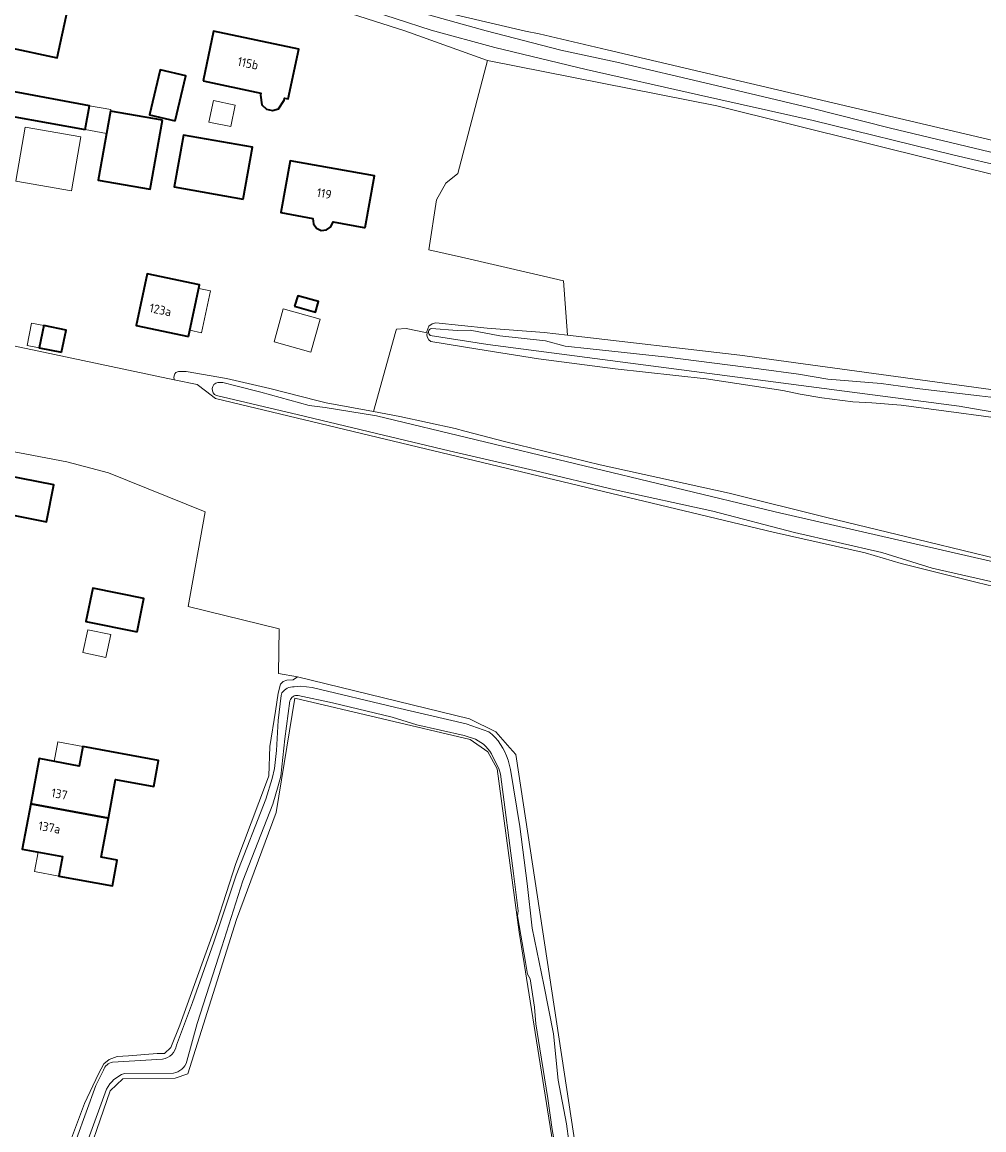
# Model space of a CAD drawing. Header units: metres. Extents: x 149984 to 156489, y 469398 to 478068.
# Tile 309 of 656: x 154083 to 154229, y 472093 to 472261. Entities that reach past the tile are written whole.
import ezdxf
from ezdxf.enums import TextEntityAlignment as Align

# ---------------------------------------------------------------- set-up
doc = ezdxf.new("R2010")
doc.units = ezdxf.units.M
doc.header["$LTSCALE"] = 0.75
for name, color, linetype, lineweight in [('B-WE-GR-GRAS-GV', 252, 'Continuous', 13), ('B-WE-OG-BEBOUWING-GV', 6, 'Continuous', 35), ('B-WE-OG-BEBOUWING-T18', 1, 'Continuous', 18), ('B-WE-OG-BEBOUWING_LOODS-GV', 6, 'Continuous', 18), ('B-WE-OG-BEBOUWING_LUIFEL-GV', 6, 'Continuous', 18), ('B-WE-OG-BEBOUWING_OVERBOUWING-GV', 6, 'Continuous', 18), ('B-WE-OG-TERREIN_ERF-GV', 252, 'Continuous', 18), ('B-WE-OG-TERREIN_OEVER-GV', 252, 'Continuous', 18), ('B-WE-OG-WATER_SLOOT-GV', 252, 'Continuous', 18)]:
    doc.layers.add(name, color=color, linetype=linetype, lineweight=lineweight)
doc.styles.add('NLCS-ISO-M750-T18', font='NLCS-ISO.ttf', dxfattribs={"height": 1.35})

msp = doc.modelspace()

# ---------------------------------------------------------------- linework, layer by layer
at = {"layer": 'B-WE-GR-GRAS-GV', "flags": 128}
for points in [[(154145.007, 472263.084), (154159.515, 472259.659), (154161.566, 472259.256), (154171.884, 472256.875), (154245.438, 472239.545), (154285.39, 472230.815), (154288.962, 472247.615), (154290.682, 472254.097), (154290.815, 472258.595), (154288.83, 472259.918), (154265.018, 472266.4), (154253.244, 472269.972), (154249.773, 472270.813), (154181.674, 472287.302), (154162.317, 472291.581), (154160.459, 472284.356), (154156.967, 472285.203), (154153.262, 472268.64), (154146.277, 472269.328)], [(154146.037, 472234.13), (154144.846, 472226.523), (154149.812, 472225.391), (154160.709, 472222.881), (154165.286, 472221.827), (154165.867, 472213.571), (154192.012, 472210.565), (154275.092, 472199.188), (154281.442, 472198.923), (154282.103, 472200.113), (154283.161, 472206.742), (154283.717, 472210.232), (154284.087, 472212.549), (154285.807, 472226.043), (154282.765, 472226.572), (154233.552, 472237.155), (154188.502, 472248.361), (154153.776, 472255.23), (154149.278, 472238.098), (154147.426, 472236.643)]]:
    msp.add_lwpolyline(points, close=True, dxfattribs=at)
for points in [[(154274.47, 472165.215), (154270.15, 472166.516), (154254.607, 472169.897), (154238.082, 472173.678), (154227.951, 472176.065), (154216.427, 472178.961), (154211.015, 472180.562), (154197.069, 472183.736), (154112.535, 472203.976), (154111.006, 472205.141), (154109.756, 472206.093), (154106.289, 472206.827), (154053.494, 472218.006)], [(154144.596, 472213.965), (154141.437, 472214.576), (154139.947, 472214.488), (154139.852, 472214.175), (154136.501, 472202.002)], [(154278.178, 472194.44), (154270.913, 472195.702), (154267.202, 472196.11), (154256.703, 472197.454), (154246.581, 472198.992), (154233.443, 472200.722), (154224.428, 472201.896), (154216.463, 472202.952), (154211.997, 472203.306), (154209.135, 472203.488), (154204.419, 472204.101), (154201.149, 472204.619), (154198.516, 472205.211), (154186.889, 472206.969), (154173.088, 472208.498), (154161.467, 472210), (154152.306, 472211.479), (154145.157, 472212.625)], [(154055.159, 472200.991), (154089.985, 472194.376), (154096.333, 472192.695), (154110.947, 472186.778), (154108.41, 472172.455), (154122.182, 472169.082), (154122.102, 472162.295), (154124.97, 472161.775)], [(154136.501, 472202.002), (154140.493, 472201.265), (154148.87, 472199.433), (154150.34, 472199.017), (154156.355, 472197.489), (154170.835, 472193.906), (154190.371, 472189.636), (154205.182, 472185.956), (154220.449, 472182.267), (154231.267, 472179.649), (154243.556, 472176.906), (154256.569, 472173.778), (154274.967, 472169.872)], [(154124.97, 472161.775), (154133.631, 472159.665), (154151.032, 472155.425), (154155, 472153.441), (154157.144, 472151.018), (154158.043, 472150.001), (154168.609, 472080.619), (154169.023, 472077.902), (154169.051, 472077.881), (154170.53, 472076.738)], [(154165.408, 472077.037), (154165.135, 472081.87), (154158.532, 472123.05), (154155.211, 472147.835), (154153.805, 472150.39), (154151.122, 472152.306), (154124.549, 472158.567), (154121.738, 472141.192), (154115.734, 472124.966), (154108.324, 472101.587), (154106.408, 472100.948), (154098.487, 472100.82), (154096.57, 472099.032), (154087.372, 472072.331), (154087.499, 472069.009), (154089.288, 472067.093), (154113.051, 472068.242), (154129.989, 472069.903), (154133.292, 472070.227), (154134.223, 472070.318), (154134.991, 472069.614), (154138.082, 472069.887), (154138.427, 472070.731)]]:
    msp.add_lwpolyline(points, dxfattribs=at)
at = {"layer": 'B-WE-GR-GRAS-GV'}
msp.add_lwpolyline([(154145.157, 472212.625, -0.298548), (154144.596, 472213.965)], format="xyb", dxfattribs=at)
at = {"layer": 'B-WE-OG-BEBOUWING-GV', "flags": 128}
for points in [[(154073.948, 472253.651), (154080.266, 472252.289), (154081.067, 472256.004), (154080.764, 472256.069), (154081.017, 472257.242), (154088.544, 472255.62), (154090.145, 472263.049), (154080.272, 472265.177), (154078.987, 472259.214), (154075.395, 472259.989), (154071.802, 472260.763), (154071.233, 472258.123), (154070.832, 472258.21), (154070.031, 472254.495)], [(154110.651, 472252.167), (154119.417, 472250.306), (154119.35, 472249.997), (154119.56, 472248.494), (154120.265, 472247.838), (154121.169, 472247.639), (154122.077, 472247.923), (154122.927, 472249.225), (154122.996, 472249.546), (154123.574, 472249.423), (154125.174, 472256.957), (154112.251, 472259.701)], [(154092.792, 472244.747), (154093.466, 472248.355), (154059.832, 472254.64), (154058.995, 472250.047), (154058.993, 472250.037), (154058.685, 472248.346), (154058.684, 472248.34), (154057.839, 472243.701), (154064.125, 472242.611), (154063.952, 472241.615), (154066.741, 472241.132), (154066.913, 472242.127), (154080.304, 472239.804), (154081.576, 472246.789)], [(154106.435, 472246.086), (154108.027, 472252.896), (154104.142, 472253.804), (154102.549, 472246.994)], [(154104.507, 472246.169), (154096.636, 472247.567), (154094.777, 472237.1), (154102.649, 472235.703)], [(154116.72, 472234.208), (154118.119, 472242.068), (154107.664, 472243.93), (154106.264, 472236.069)], [(154135.236, 472229.889), (154136.638, 472237.757), (154123.848, 472240.036), (154122.438, 472232.17), (154127.301, 472231.302), (154127.365, 472230.49), (154127.827, 472229.822), (154128.553, 472229.47), (154129.357, 472229.55), (154130.021, 472230.016), (154130.361, 472230.758), (154135.039, 472229.924)], [(154108.46, 472213.384), (154110.105, 472221.22), (154102.156, 472222.89), (154100.51, 472215.054)], [(154124.53, 472217.964), (154127.669, 472217.058), (154128.134, 472218.669), (154124.995, 472219.575)], [(154089.205, 472210.986), (154089.884, 472214.353), (154086.511, 472215.033), (154085.832, 472211.666)], [(154049.306, 472186.887), (154070.896, 472182.642), (154071.998, 472188.245), (154086.94, 472185.31), (154088.034, 472190.882), (154051.592, 472198.045)], [(154100.643, 472168.598), (154101.661, 472173.656), (154093.925, 472175.212), (154092.908, 472170.154)], [(154096.298, 472140.349), (154097.401, 472146.233), (154103.193, 472145.148), (154103.923, 472149.073), (154092.447, 472151.201), (154091.899, 472148.259), (154085.813, 472149.393), (154084.531, 472142.507)], [(154084.531, 472142.507), (154083.253, 472135.644), (154089.33, 472134.522), (154088.787, 472131.578), (154096.919, 472130.077), (154097.646, 472133.997), (154095.193, 472134.455), (154096.298, 472140.349)]]:
    msp.add_lwpolyline(points, close=True, dxfattribs=at)
at = {"layer": 'B-WE-OG-BEBOUWING_LOODS-GV', "flags": 128}
msp.add_lwpolyline([(154083.69, 472245.125), (154082.266, 472236.954), (154090.689, 472235.486), (154092.113, 472243.656)], close=True, dxfattribs=at)
at = {"layer": 'B-WE-OG-BEBOUWING_LUIFEL-GV', "flags": 128}
for points in [[(154093.466, 472248.355), (154092.792, 472244.747), (154096.028, 472244.143), (154096.636, 472247.567), (154096.675, 472247.785)], [(154108.659, 472214.333), (154110.431, 472213.961), (154111.761, 472220.298), (154109.99, 472220.67)], [(154085.832, 472211.666), (154086.511, 472215.033), (154084.676, 472215.403), (154083.997, 472212.036)], [(154092.447, 472151.201), (154088.647, 472151.906), (154088.102, 472148.967), (154091.899, 472148.259)], [(154088.787, 472131.578), (154089.33, 472134.522), (154085.651, 472135.201), (154085.107, 472132.257)]]:
    msp.add_lwpolyline(points, close=True, dxfattribs=at)
at = {"layer": 'B-WE-OG-BEBOUWING_OVERBOUWING-GV', "flags": 128}
for points in [[(154112.225, 472249.146), (154111.55, 472245.901), (154114.851, 472245.214), (154115.526, 472248.459)], [(154121.42, 472212.558), (154126.991, 472211.013), (154128.381, 472216.022), (154122.809, 472217.567)], [(154092.456, 472165.481), (154095.939, 472164.735), (154096.677, 472168.181), (154093.195, 472168.927)]]:
    msp.add_lwpolyline(points, close=True, dxfattribs=at)
at = {"layer": 'B-WE-OG-TERREIN_ERF-GV', "flags": 128}
for points in [[(154071.802, 472260.763), (154075.395, 472259.989), (154078.987, 472259.214), (154080.272, 472265.177), (154090.145, 472263.049), (154088.544, 472255.62), (154081.017, 472257.242), (154080.764, 472256.069), (154081.067, 472256.004), (154080.266, 472252.289), (154073.948, 472253.651), (154070.031, 472254.495), (154070.832, 472258.21), (154071.233, 472258.123)], [(154110.651, 472252.167), (154112.251, 472259.701), (154125.174, 472256.957), (154123.574, 472249.423), (154122.996, 472249.546), (154122.927, 472249.225), (154122.077, 472247.923), (154121.169, 472247.639), (154120.265, 472247.838), (154119.56, 472248.494), (154119.35, 472249.997), (154119.417, 472250.306)], [(154106.435, 472246.086), (154102.549, 472246.994), (154104.142, 472253.804), (154108.027, 472252.896)], [(154096.636, 472247.567), (154104.507, 472246.169), (154102.649, 472235.703), (154094.777, 472237.1)], [(154090.689, 472235.486), (154082.266, 472236.954), (154083.69, 472245.125), (154092.113, 472243.656)], [(154116.72, 472234.208), (154106.264, 472236.069), (154107.664, 472243.93), (154118.119, 472242.068)], [(154135.236, 472229.889), (154135.039, 472229.924), (154130.361, 472230.758), (154130.021, 472230.016), (154129.357, 472229.55), (154128.553, 472229.47), (154127.827, 472229.822), (154127.365, 472230.49), (154127.301, 472231.302), (154122.438, 472232.17), (154123.848, 472240.036), (154136.638, 472237.757)], [(154108.46, 472213.384), (154100.51, 472215.054), (154102.156, 472222.89), (154110.105, 472221.22)], [(154124.53, 472217.964), (154124.995, 472219.575), (154128.134, 472218.669), (154127.669, 472217.058)], [(154089.205, 472210.986), (154085.832, 472211.666), (154086.511, 472215.033), (154089.884, 472214.353)], [(154049.306, 472186.887), (154051.592, 472198.045), (154088.034, 472190.882), (154086.94, 472185.31), (154071.998, 472188.245), (154070.896, 472182.642)], [(154100.643, 472168.598), (154092.908, 472170.154), (154093.925, 472175.212), (154101.661, 472173.656)], [(154103.193, 472145.148), (154097.401, 472146.233), (154096.298, 472140.349), (154095.193, 472134.455), (154097.646, 472133.997), (154096.919, 472130.077), (154088.787, 472131.578), (154089.33, 472134.522), (154083.253, 472135.644), (154084.531, 472142.507), (154085.813, 472149.393), (154091.899, 472148.259), (154092.447, 472151.201), (154103.923, 472149.073)]]:
    msp.add_lwpolyline(points, close=True, dxfattribs=at)
for points in [[(154053.494, 472218.006), (154106.289, 472206.827), (154106.28, 472206.86), (154106.24, 472207.21), (154106.303, 472207.566), (154106.35, 472207.74), (154106.53, 472207.95), (154106.94, 472208.07), (154108.08, 472208.07), (154114.21, 472207.01), (154120.79, 472205.52), (154128.08, 472203.62), (154129.306, 472203.331), (154136.501, 472202.002), (154139.852, 472214.175), (154139.947, 472214.488), (154141.437, 472214.576), (154144.596, 472213.965), (154144.582, 472214.139), (154144.864, 472214.966), (154145.382, 472215.287), (154145.911, 472215.453), (154153.73, 472214.64), (154162.334, 472213.977), (154165.867, 472213.571), (154165.286, 472221.827), (154160.709, 472222.881), (154149.812, 472225.391), (154144.846, 472226.523), (154146.037, 472234.13), (154147.426, 472236.643), (154149.278, 472238.098), (154153.776, 472255.23), (154141.235, 472259.753), (154133.143, 472262.291)], [(154059.832, 472254.64), (154093.466, 472248.355), (154092.792, 472244.747), (154081.576, 472246.789)], [(154090.126, 472090.207), (154092.7, 472097.071), (154094.822, 472101.587), (154095.635, 472103.122), (154096.403, 472103.754), (154097.622, 472104.206), (154099.338, 472104.296), (154103.676, 472104.667), (154104.802, 472104.657), (154105.75, 472105.605), (154107.15, 472108.947), (154112.704, 472124.39), (154115.639, 472133.466), (154120.29, 472145.794), (154120.606, 472146.787), (154120.787, 472151.212), (154121.645, 472156.586), (154122.051, 472159.295), (154122.412, 472160.65), (154122.773, 472161.056), (154123.36, 472161.282), (154124.309, 472161.327), (154124.97, 472161.775), (154122.102, 472162.295), (154122.182, 472169.082), (154108.41, 472172.455), (154110.947, 472186.778), (154096.333, 472192.695), (154089.985, 472194.376), (154055.159, 472200.991)]]:
    msp.add_lwpolyline(points, dxfattribs=at)
at = {"layer": 'B-WE-OG-TERREIN_OEVER-GV', "flags": 128}
for points in [[(154122.037, 472268.491), (154124.122, 472267.779), (154132.602, 472265.633), (154143.218, 472262.601), (154153.563, 472259.746), (154164.853, 472256.807), (154173.358, 472254.994), (154187.536, 472251.648), (154202.673, 472248.048), (154214.839, 472244.992), (154229.842, 472241.367), (154244.694, 472237.853), (154252.873, 472236.193), (154254.74, 472235.971), (154255.196, 472235.909), (154258.998, 472234.96), (154268.308, 472233.163), (154276.987, 472231.083), (154280.441, 472230.376), (154282.074, 472230.131), (154283.404, 472229.961), (154284.025, 472230.025)], [(154265.018, 472266.4), (154288.83, 472259.918), (154290.815, 472258.595), (154290.682, 472254.097), (154288.962, 472247.615), (154285.39, 472230.815), (154245.438, 472239.545), (154171.884, 472256.875), (154161.566, 472259.256), (154159.515, 472259.659), (154145.007, 472263.084)], [(154285.373, 472226.882), (154273.457, 472229.589), (154255.867, 472233.656), (154240.13, 472237.263), (154224.476, 472240.866), (154203.096, 472246.119), (154185.746, 472250.022), (154168.73, 472253.889), (154154.852, 472257.207), (154145.198, 472259.826), (154129.318, 472265.028)], [(154133.143, 472262.291), (154141.235, 472259.753), (154153.776, 472255.23), (154188.502, 472248.361), (154233.552, 472237.155), (154282.765, 472226.572), (154285.807, 472226.043), (154284.087, 472212.549), (154283.717, 472210.232), (154283.161, 472206.742), (154282.103, 472200.113), (154281.442, 472198.923), (154275.092, 472199.188), (154192.012, 472210.565), (154165.867, 472213.571), (154162.334, 472213.977), (154153.73, 472214.64), (154145.911, 472215.453), (154145.382, 472215.287), (154144.864, 472214.966), (154144.582, 472214.139), (154144.596, 472213.965)], [(154145.269, 472214.619), (154149.157, 472214.316), (154151.11, 472214.323), (154155.635, 472213.499), (154162.532, 472212.739), (154165.508, 472211.938), (154169.313, 472211.54), (154181.031, 472210.247), (154194.865, 472208.487), (154200.881, 472207.692), (154205.316, 472206.934), (154213.44, 472206.24), (154219.268, 472205.426), (154228.31, 472204.368), (154230.015, 472204.196), (154235.547, 472203.519), (154245.073, 472202.134), (154251.45, 472201.485), (154261.243, 472200.358), (154271.59, 472198.805), (154277.878, 472197.89), (154280.156, 472197.759)], [(154279.139, 472195.29), (154275.052, 472196.298), (154271.027, 472196.777), (154248.026, 472199.667), (154232.098, 472201.669), (154228.435, 472202.279), (154225.228, 472202.814), (154153.824, 472212.182), (154145.09, 472213.552)], [(154145.157, 472212.625), (154152.306, 472211.479), (154161.467, 472210), (154173.088, 472208.498), (154186.889, 472206.969), (154198.516, 472205.211), (154201.149, 472204.619), (154204.419, 472204.101), (154209.135, 472203.488), (154211.997, 472203.306), (154216.463, 472202.952), (154224.428, 472201.896), (154233.443, 472200.722), (154246.581, 472198.992), (154256.703, 472197.454), (154267.202, 472196.11), (154270.913, 472195.702), (154278.178, 472194.44)], [(154231.267, 472179.649), (154220.449, 472182.267), (154205.182, 472185.956), (154190.371, 472189.636), (154170.835, 472193.906), (154156.355, 472197.489), (154150.34, 472199.017), (154148.87, 472199.433), (154140.493, 472201.265), (154136.501, 472202.002), (154129.306, 472203.331), (154128.08, 472203.62), (154120.79, 472205.52), (154114.21, 472207.01), (154108.08, 472208.07), (154106.94, 472208.07), (154106.53, 472207.95), (154106.35, 472207.74), (154106.303, 472207.566), (154106.24, 472207.21), (154106.28, 472206.86), (154106.289, 472206.827), (154109.756, 472206.093), (154111.006, 472205.141), (154112.535, 472203.976), (154197.069, 472183.736), (154211.015, 472180.562), (154216.427, 472178.961), (154227.951, 472176.065), (154238.082, 472173.678)], [(154112.882, 472206.425), (154113.654, 472206.387), (154115.594, 472205.894), (154119.39, 472204.932), (154126.743, 472202.932), (154129.155, 472202.606), (154136.961, 472201.356), (154197.332, 472186.784), (154267.28, 472170.755), (154277.272, 472168.569), (154277.567, 472168.886), (154278.056, 472169.641), (154278.834, 472172.307), (154279.588, 472176.715), (154280.154, 472181.685), (154280.413, 472189.744), (154280.752, 472191.705), (154280.763, 472193.463)], [(154268.496, 472125.986), (154269.975, 472129.56), (154270.516, 472131.207), (154270.508, 472131.626), (154270.986, 472132.613), (154271.214, 472133.089), (154271.222, 472134.009), (154271.234, 472134.74), (154271.374, 472135.193), (154272.033, 472136.516), (154276.217, 472162.553), (154276.709, 472165.612), (154221.158, 472178.254), (154213.505, 472180.633), (154200.277, 472183.651), (154187.895, 472186.915), (154173.099, 472190.119), (154160.824, 472193.073), (154147.933, 472196.037), (154137.981, 472198.432), (154125.1, 472201.526), (154112.679, 472204.43)], [(154168.609, 472080.619), (154158.043, 472150.001), (154157.144, 472151.018), (154155, 472153.441), (154151.032, 472155.425), (154133.631, 472159.665), (154124.97, 472161.775), (154124.309, 472161.327), (154123.36, 472161.282), (154122.773, 472161.056), (154122.412, 472160.65), (154122.051, 472159.295), (154121.645, 472156.586), (154120.787, 472151.212), (154120.606, 472146.787), (154120.29, 472145.794), (154115.639, 472133.466), (154112.704, 472124.39), (154107.15, 472108.947), (154105.75, 472105.605), (154104.802, 472104.657), (154103.676, 472104.667), (154099.338, 472104.296), (154097.622, 472104.206), (154096.403, 472103.754), (154095.635, 472103.122), (154094.822, 472101.587), (154092.7, 472097.071), (154090.126, 472090.207)], [(154106.618, 472105.924), (154109.074, 472112.414), (154112.287, 472121.577), (154115.651, 472131.694), (154120.157, 472143.219), (154121.124, 472146.388), (154121.459, 472147.889), (154121.763, 472150.619), (154122.051, 472155.181), (154122.488, 472158.968), (154122.614, 472159.344)], [(154124.458, 472160.28), (154125.488, 472160.37), (154127.18, 472160.155), (154139.887, 472157.139), (154150.55, 472154.677), (154153.94, 472153.445)], [(154151.924, 472152.309), (154150.243, 472152.866), (154143.065, 472154.51), (154139.334, 472155.649), (154130.255, 472157.865), (154125.08, 472158.948)], [(154087.372, 472072.331), (154096.57, 472099.032), (154098.487, 472100.82), (154106.408, 472100.948), (154108.324, 472101.587), (154115.734, 472124.966), (154121.738, 472141.192), (154124.549, 472158.567), (154151.122, 472152.306), (154153.805, 472150.39), (154155.211, 472147.835), (154158.532, 472123.05), (154165.135, 472081.87)], [(154123.822, 472158.121), (154123.048, 472152.407), (154122.427, 472146.746), (154122.045, 472145.268), (154121.215, 472142.456), (154116.693, 472130.871), (154113.52, 472120.857), (154109.748, 472109.209), (154108.188, 472103.487)], [(154166.169, 472078.022), (154165.265, 472083.992), (154164.257, 472089.269), (154163.544, 472093.124), (154162.916, 472097.83), (154161.703, 472105.369), (154161.092, 472109.165), (154160.903, 472111.682), (154160.206, 472115.984), (154159.824, 472116.71), (154159.518, 472118.519), (154158.284, 472125.53), (154158.395, 472126.292), (154157.714, 472131.98), (154155.72, 472147.001), (154155.487, 472147.86), (154154.584, 472149.654)], [(154156.871, 472149.168), (154157.241, 472147.746), (154158.671, 472139.074), (154159.762, 472130.434), (154160.552, 472123.67), (154162.28, 472115.08), (154163.761, 472107.674), (154164.453, 472100.615), (154165.736, 472093.999), (154166.773, 472086.1)], [(154096.944, 472103.382), (154104.512, 472103.806)], [(154091.472, 472091.717), (154094.423, 472099.812), (154095.558, 472102.164)], [(154106.148, 472101.715), (154098.735, 472101.638)], [(154096.02, 472099.275), (154093.254, 472091.618), (154088.658, 472078.93), (154086.981, 472073.178), (154086.76, 472071.039), (154086.632, 472069.373)]]:
    msp.add_lwpolyline(points, dxfattribs=at)
at = {"layer": 'B-WE-OG-TERREIN_OEVER-GV'}
for points in [[(154145.09, 472213.552, -0.6544626), (154145.269, 472214.619)], [(154144.596, 472213.965, 0.298548), (154145.157, 472212.625)], [(154112.679, 472204.43, -0.7433634), (154112.882, 472206.425)], [(154122.614, 472159.344, -0.2478312), (154124.458, 472160.28)], [(154125.08, 472158.948, 0.407688), (154123.822, 472158.121)], [(154154.584, 472149.654, 0.185324), (154151.924, 472152.309)], [(154153.94, 472153.445, -0.1602127), (154156.871, 472149.168)], [(154104.512, 472103.806, 0.3200788), (154106.618, 472105.924)], [(154108.188, 472103.487, -0.3031567), (154106.148, 472101.715)], [(154095.558, 472102.164, -0.252677), (154096.944, 472103.382)], [(154098.735, 472101.638, 0.1922336), (154096.02, 472099.275)]]:
    msp.add_lwpolyline(points, format="xyb", dxfattribs=at)
at = {"layer": 'B-WE-OG-WATER_SLOOT-GV', "flags": 128}
for points in [[(154284.025, 472230.025), (154283.404, 472229.961), (154282.074, 472230.131), (154280.441, 472230.376), (154276.987, 472231.083), (154268.308, 472233.163), (154258.998, 472234.96), (154255.196, 472235.909), (154254.74, 472235.971), (154252.873, 472236.193), (154244.694, 472237.853), (154229.842, 472241.367), (154214.839, 472244.992), (154202.673, 472248.048), (154187.536, 472251.648), (154173.358, 472254.994), (154164.853, 472256.807), (154153.563, 472259.746), (154143.218, 472262.601), (154132.602, 472265.633), (154124.122, 472267.779), (154122.037, 472268.491)], [(154119.662, 472267.458), (154129.318, 472265.028), (154145.198, 472259.826), (154154.852, 472257.207), (154168.73, 472253.889), (154185.746, 472250.022), (154203.096, 472246.119), (154224.476, 472240.866), (154240.13, 472237.263), (154255.867, 472233.656), (154273.457, 472229.589), (154285.373, 472226.882)], [(154280.156, 472197.759), (154277.878, 472197.89), (154271.59, 472198.805), (154261.243, 472200.358), (154251.45, 472201.485), (154245.073, 472202.134), (154235.547, 472203.519), (154230.015, 472204.196), (154228.31, 472204.368), (154219.268, 472205.426), (154213.44, 472206.24), (154205.316, 472206.934), (154200.881, 472207.692), (154194.865, 472208.487), (154181.031, 472210.247), (154169.313, 472211.54), (154165.508, 472211.938), (154162.532, 472212.739), (154155.635, 472213.499), (154151.11, 472214.323), (154149.157, 472214.316), (154145.269, 472214.619)], [(154145.09, 472213.552), (154153.824, 472212.182), (154225.228, 472202.814), (154228.435, 472202.279), (154232.098, 472201.669), (154248.026, 472199.667), (154271.027, 472196.777), (154275.052, 472196.298), (154279.139, 472195.29)], [(154280.763, 472193.463), (154280.752, 472191.705), (154280.413, 472189.744), (154280.154, 472181.685), (154279.588, 472176.715), (154278.834, 472172.307), (154278.056, 472169.641), (154277.567, 472168.886), (154277.272, 472168.569), (154267.28, 472170.755), (154197.332, 472186.784), (154136.961, 472201.356), (154129.155, 472202.606), (154126.743, 472202.932), (154119.39, 472204.932), (154115.594, 472205.894), (154113.654, 472206.387), (154112.882, 472206.425)], [(154112.679, 472204.43), (154125.1, 472201.526), (154137.981, 472198.432), (154147.933, 472196.037), (154160.824, 472193.073), (154173.099, 472190.119), (154187.895, 472186.915), (154200.277, 472183.651), (154213.505, 472180.633), (154221.158, 472178.254), (154276.709, 472165.612), (154276.217, 472162.553), (154272.033, 472136.516), (154271.374, 472135.193), (154271.234, 472134.74), (154271.222, 472134.009), (154271.214, 472133.089), (154270.986, 472132.613), (154270.508, 472131.626), (154270.516, 472131.207), (154269.975, 472129.56), (154268.496, 472125.986)], [(154122.614, 472159.344), (154122.488, 472158.968), (154122.051, 472155.181), (154121.763, 472150.619), (154121.459, 472147.889), (154121.124, 472146.388), (154120.157, 472143.219), (154115.651, 472131.694), (154112.287, 472121.577), (154109.074, 472112.414), (154106.618, 472105.924)], [(154153.94, 472153.445), (154150.55, 472154.677), (154139.887, 472157.139), (154127.18, 472160.155), (154125.488, 472160.37), (154124.458, 472160.28)], [(154125.08, 472158.948), (154130.255, 472157.865), (154139.334, 472155.649), (154143.065, 472154.51), (154150.243, 472152.866), (154151.924, 472152.309)], [(154108.188, 472103.487), (154109.748, 472109.209), (154113.52, 472120.857), (154116.693, 472130.871), (154121.215, 472142.456), (154122.045, 472145.268), (154122.427, 472146.746), (154123.048, 472152.407), (154123.822, 472158.121)], [(154154.584, 472149.654), (154155.487, 472147.86), (154155.72, 472147.001), (154157.714, 472131.98), (154158.395, 472126.292), (154158.284, 472125.53), (154159.518, 472118.519), (154159.824, 472116.71), (154160.206, 472115.984), (154160.903, 472111.682), (154161.092, 472109.165), (154161.703, 472105.369), (154162.916, 472097.83), (154163.544, 472093.124), (154164.257, 472089.269), (154165.265, 472083.992), (154166.169, 472078.022)], [(154166.773, 472086.1), (154165.736, 472093.999), (154164.453, 472100.615), (154163.761, 472107.674), (154162.28, 472115.08), (154160.552, 472123.67), (154159.762, 472130.434), (154158.671, 472139.074), (154157.241, 472147.746), (154156.871, 472149.168)], [(154104.512, 472103.806), (154096.944, 472103.382)], [(154095.558, 472102.164), (154094.423, 472099.812), (154091.472, 472091.717), (154087.53, 472081.631), (154087.074, 472081.301), (154086.501, 472079.628), (154085.27, 472072.951), (154085.121, 472070.614), (154084.823, 472064.064)], [(154098.735, 472101.638), (154106.148, 472101.715)], [(154086.632, 472069.373), (154086.76, 472071.039), (154086.981, 472073.178), (154088.658, 472078.93), (154093.254, 472091.618), (154096.02, 472099.275)]]:
    msp.add_lwpolyline(points, dxfattribs=at)
at = {"layer": 'B-WE-OG-WATER_SLOOT-GV'}
for points in [[(154145.269, 472214.619, 0.6544626), (154145.09, 472213.552)], [(154112.882, 472206.425, 0.7433634), (154112.679, 472204.43)], [(154124.458, 472160.28, 0.2478312), (154122.614, 472159.344)], [(154123.822, 472158.121, -0.407688), (154125.08, 472158.948)], [(154151.924, 472152.309, -0.185324), (154154.584, 472149.654)], [(154156.871, 472149.168, 0.1602127), (154153.94, 472153.445)], [(154106.618, 472105.924, -0.3200788), (154104.512, 472103.806)], [(154106.148, 472101.715, 0.3031567), (154108.188, 472103.487)], [(154096.944, 472103.382, 0.252677), (154095.558, 472102.164)], [(154096.02, 472099.275, -0.1922336), (154098.735, 472101.638)]]:
    msp.add_lwpolyline(points, format="xyb", dxfattribs=at)

# ---------------------------------------------------------------- texts
at = {"layer": 'B-WE-OG-BEBOUWING-T18', "style": 'NLCS-ISO-M750-T18'}
for s, rotation, p in [('115b', 348, (154117.462, 472254.81)), ('119', 350.1, (154129.009, 472235.053)), ('123a', 348.2, (154104.195, 472217.426)), ('137', 349.5, (154088.882, 472144.022)), ('137a', 349.6, (154087.361, 472138.953))]:
    msp.add_text(s, height=1.35, rotation=rotation, dxfattribs=at).set_placement(p, align=Align.MIDDLE)

doc.saveas('drawing.dxf')
